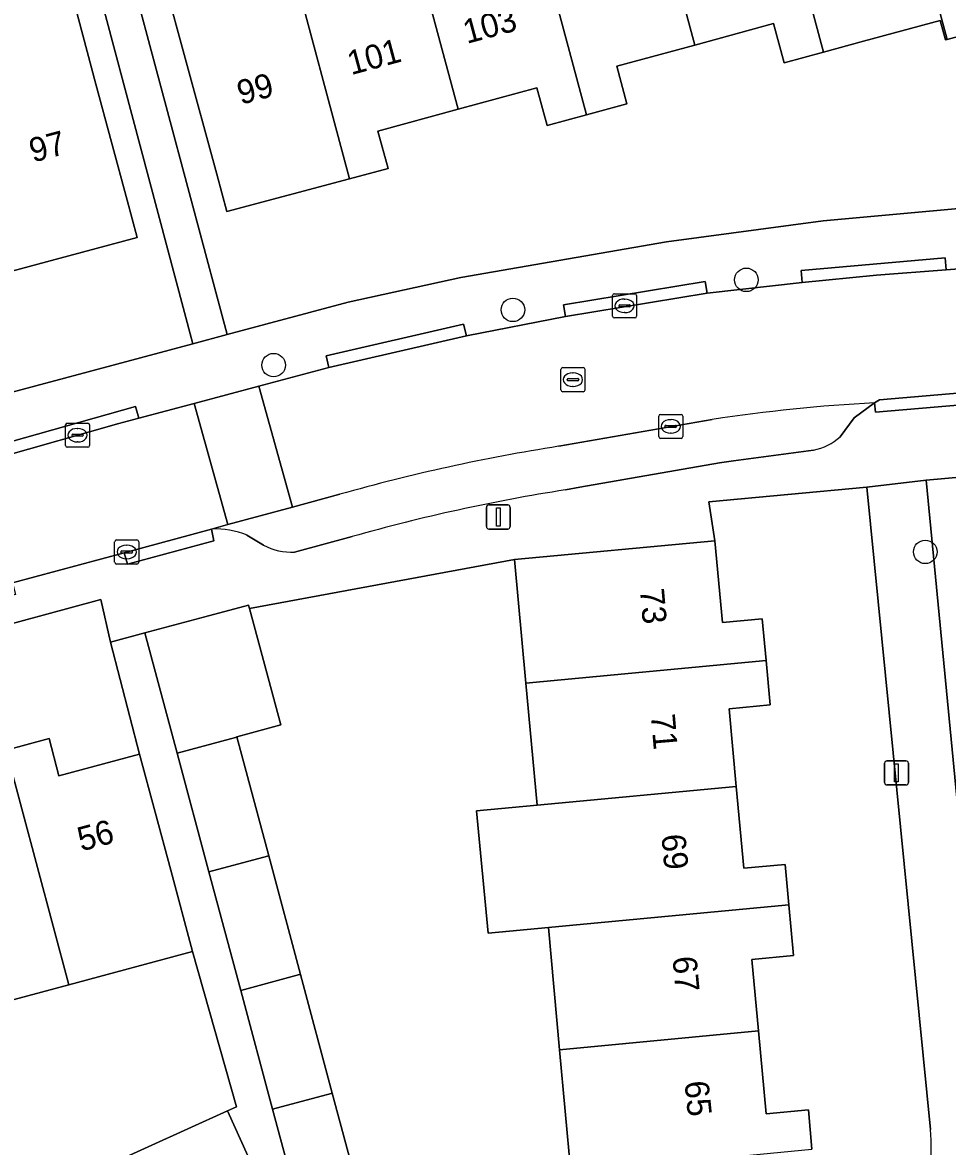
# Model space of a CAD drawing. Extents: x 158472 to 159562, y 388525 to 389606.
# Drawn here: x 159251.62 to 159290.06, y 389355.96 to 389402.66 of the extents above; entities that cross this region are included whole.
import ezdxf

# ---------------------------------------------------------------- set-up
doc = ezdxf.new("R2010")
doc.units = 0
for name, color, linetype in [('IMGEO_Boom', 7, 'Continuous'), ('IMGEO_Erf', 7, 'Continuous'), ('IMGEO_Kolk', 7, 'Continuous'), ('IMGEO_Lichtmast', 7, 'Continuous'), ('IMGEO_Muur', 7, 'Continuous'), ('IMGEO_Pand', 7, 'Continuous'), ('IMGEO_Pand_nummerreeks', 7, 'Continuous'), ('IMGEO_Parkeervlak_open', 7, 'Continuous'), ('IMGEO_Rijbaan_lokaal_open', 7, 'Continuous'), ('IMGEO_Rioolput', 7, 'Continuous'), ('IMGEO_Voetpad_open', 7, 'Continuous')]:
    doc.layers.add(name, color=color, linetype=linetype)

msp = doc.modelspace()

# ---------------------------------------------------------------- linework, layer by layer
at = {"layer": 'IMGEO_Boom'}
for centre in [(159281.703, 389391.964), (159272.001, 389390.717), (159262.055, 389388.422), (159289.138, 389380.663)]:
    msp.add_circle(centre, 0.489, dxfattribs=at)
at = {"layer": 'IMGEO_Erf'}
for points in [[(159253.264, 389415.321), (159260.127, 389389.691), (159265.161, 389391.037), (159269.836, 389392.06), (159278.389, 389393.541), (159284.894, 389394.418), (159322.873, 389397.858), (159322.314, 389410.583)], [(159216.789, 389402.721), (159211.846, 389401.4), (159206.851, 389400.066), (159202.027, 389398.777), (159197.074, 389397.453), (159192.164, 389396.141), (159187.239, 389394.825), (159186.974, 389394.754), (159182.143, 389393.465), (159181.474, 389395.969), (159180.592, 389395.732), (159189.751, 389361.845), (159192.193, 389360.801), (159196.635, 389366.321), (159200.382, 389370.11), (159204.172, 389372.848), (159207.854, 389375.047), (159211.258, 389376.465), (159217.778, 389378.37), (159258.693, 389389.308), (159252.586, 389412.287)], [(159293.21, 389402.808), (159290.053, 389401.951), (159289.978, 389401.931), (159289.757, 389402.744), (159286.572, 389401.879), (159284.914, 389401.429), (159283.272, 389400.983), (159282.831, 389402.608), (159279.557, 389401.719), (159276.315, 389400.839), (159276.74, 389399.274), (159275.058, 389398.817), (159273.423, 389398.373), (159272.998, 389399.939), (159269.726, 389399.051), (159266.394, 389398.146), (159266.817, 389396.59), (159265.216, 389396.155), (159260.109, 389394.808), (159259.69, 389396.352), (159258.379, 389401.178), (159257.536, 389404.283)], [(159253.761, 389403.493), (159254.673, 389400.1), (159255.97, 389395.271), (159256.386, 389393.721), (159252.976, 389392.804), (159251.18, 389392.321)], [(159289.356, 389356.664), (159286.713, 389383.353), (159280.137, 389382.736), (159280.398, 389381.12), (159280.71, 389377.733), (159282.366, 389377.886), (159282.526, 389376.146), (159282.695, 389374.307), (159280.983, 389374.149), (159281.281, 389370.915), (159281.593, 389367.521), (159283.311, 389367.679), (159283.466, 389365.998), (159283.66, 389363.89), (159281.932, 389363.731), (159282.206, 389360.761), (159282.523, 389357.317), (159284.282, 389357.479), (159284.431, 389355.853)], [(159270.494, 389369.899), (159273.007, 389370.136), (159272.539, 389375.214), (159272.066, 389380.353), (159261.057, 389378.306), (159262.351, 389373.474), (159260.527, 389372.985), (159261.855, 389368.029), (159263.174, 389363.108), (159264.496, 389358.176), (159265.817, 389353.245), (159267.206, 389348.063), (159264.723, 389347.397), (159265.976, 389342.72), (159270.152, 389337.643), (159280.918, 389349.109), (159287.975, 389349.808)], [(159250.943, 389372.425), (159252.722, 389372.903), (159253.135, 389371.365), (159256.488, 389372.265), (159255.281, 389376.911), (159254.877, 389378.68), (159218.045, 389368.681)], [(159274.411, 389354.885), (159273.942, 389359.976), (159273.475, 389365.055), (159270.972, 389364.819), (159270.494, 389369.899)]]:
    msp.add_lwpolyline(points, dxfattribs=at)
msp.add_lwpolyline([(159250.544, 389353.101), (159255.19, 389355.201), (159260.138, 389357.438), (159260.51, 389357.606), (159258.692, 389364.061), (159253.548, 389362.679), (159248.625, 389361.356), (159243.702, 389360.033), (159244.393, 389357.453), (159239.469, 389356.135), (159238.779, 389358.711), (159233.856, 389357.388), (159228.933, 389356.065), (159224.01, 389354.743), (159218.991, 389353.394), (159222.378, 389340.368), (159227.272, 389342.581), (159231.907, 389344.676), (159236.578, 389346.787), (159241.231, 389348.891), (159245.893, 389350.998)], close=True, dxfattribs=at)
msp.add_arc((159276.304, 389355.726), 13.086, 333.1121, 4.1106, dxfattribs=at)
at = {"layer": 'IMGEO_Kolk'}
for p, q in [((159276.142, 389390.459), (159276.142, 389391.311)), ((159276.217, 389391.385), (159277.069, 389391.385)), ((159277.143, 389391.311), (159277.143, 389390.459)), ((159276.401, 389390.879), (159276.401, 389390.891)), ((159276.839, 389390.842), (159276.441, 389390.842)), ((159276.444, 389390.928), (159276.842, 389390.928)), ((159276.63, 389391.165), (159276.655, 389391.165)), ((159276.885, 389390.891), (159276.885, 389390.879)), ((159277.069, 389390.385), (159276.217, 389390.385)), ((159276.653, 389390.605), (159276.628, 389390.605)), ((159278.063, 389385.45), (159278.063, 389386.302)), ((159278.138, 389386.376), (159278.99, 389386.376)), ((159279.064, 389386.302), (159279.064, 389385.45)), ((159253.407, 389385.085), (159253.407, 389385.937)), ((159253.482, 389386.011), (159254.334, 389386.011)), ((159253.895, 389385.791), (159253.92, 389385.791)), ((159254.408, 389385.937), (159254.408, 389385.085)), ((159278.322, 389385.87), (159278.322, 389385.882)), ((159278.76, 389385.833), (159278.362, 389385.833)), ((159278.365, 389385.919), (159278.763, 389385.919)), ((159278.551, 389386.156), (159278.576, 389386.156)), ((159278.806, 389385.882), (159278.806, 389385.87)), ((159253.666, 389385.505), (159253.666, 389385.517)), ((159254.104, 389385.468), (159253.706, 389385.468)), ((159253.709, 389385.554), (159254.107, 389385.554)), ((159254.15, 389385.517), (159254.15, 389385.505)), ((159278.99, 389385.376), (159278.138, 389385.376)), ((159278.574, 389385.596), (159278.549, 389385.596)), ((159254.334, 389385.011), (159253.482, 389385.011)), ((159253.918, 389385.231), (159253.893, 389385.231)), ((159255.45, 389380.233), (159255.45, 389381.085)), ((159255.525, 389381.159), (159256.377, 389381.159)), ((159256.451, 389381.085), (159256.451, 389380.233)), ((159255.709, 389380.653), (159255.709, 389380.665)), ((159256.147, 389380.616), (159255.749, 389380.616)), ((159255.752, 389380.702), (159256.15, 389380.702)), ((159255.938, 389380.939), (159255.963, 389380.939)), ((159256.193, 389380.665), (159256.193, 389380.653)), ((159256.377, 389380.159), (159255.525, 389380.159)), ((159255.961, 389380.379), (159255.936, 389380.379))]:
    msp.add_line(p, q, dxfattribs=at)
for points in [[(159276.142, 389390.459), (159276.142, 389391.311)], [(159276.217, 389391.385), (159277.069, 389391.385)], [(159277.143, 389391.311), (159277.143, 389390.459)], [(159277.069, 389390.385), (159276.217, 389390.385)], [(159278.063, 389385.45), (159278.063, 389386.302)], [(159278.138, 389386.376), (159278.99, 389386.376)], [(159279.064, 389386.302), (159279.064, 389385.45)], [(159253.407, 389385.085), (159253.407, 389385.937)], [(159253.482, 389386.011), (159254.334, 389386.011)], [(159254.408, 389385.937), (159254.408, 389385.085)], [(159278.99, 389385.376), (159278.138, 389385.376)], [(159254.334, 389385.011), (159253.482, 389385.011)], [(159255.45, 389380.233), (159255.45, 389381.085)], [(159255.525, 389381.159), (159256.377, 389381.159)], [(159256.451, 389381.085), (159256.451, 389380.233)], [(159256.377, 389380.159), (159255.525, 389380.159)]]:
    msp.add_lwpolyline(points, dxfattribs=at)
for centre, radius, start, end in [((159276.219, 389391.309), 0.0765, 91.552, 178.448), ((159276.219, 389391.309), 0.0765, 91.552, 178.448), ((159277.067, 389391.309), 0.0765, 1.552, 88.448), ((159277.067, 389391.309), 0.0765, 1.552, 88.448), ((159276.441, 389390.888), 0.0403, 85.8775, 175.7526), ((159276.438, 389390.878), 0.0366, 178.938, 274.7102), ((159276.842, 389390.885), 0.043, 264.8664, 352.4533), ((159276.846, 389390.89), 0.0386, 1.7309, 96.639), ((159276.219, 389390.461), 0.0765, 181.552, 268.448), ((159276.219, 389390.461), 0.0765, 181.552, 268.448), ((159277.067, 389390.461), 0.0765, 271.552, 358.448), ((159277.067, 389390.461), 0.0765, 271.552, 358.448), ((159278.14, 389386.3), 0.0765, 91.552, 178.448), ((159278.14, 389386.3), 0.0765, 91.552, 178.448), ((159278.988, 389386.3), 0.0765, 1.552, 88.448), ((159278.988, 389386.3), 0.0765, 1.552, 88.448), ((159253.484, 389385.935), 0.0765, 91.552, 178.448), ((159253.484, 389385.935), 0.0765, 91.552, 178.448), ((159254.332, 389385.935), 0.0765, 1.552, 88.448), ((159254.332, 389385.935), 0.0765, 1.552, 88.448), ((159278.362, 389385.879), 0.0403, 85.8775, 175.7526), ((159278.359, 389385.869), 0.0366, 178.938, 274.7102), ((159278.763, 389385.876), 0.043, 264.8664, 352.4533), ((159278.767, 389385.881), 0.0386, 1.7309, 96.639), ((159253.706, 389385.514), 0.0403, 85.8775, 175.7526), ((159253.703, 389385.504), 0.0366, 178.938, 274.7102), ((159254.107, 389385.511), 0.043, 264.8664, 352.4533), ((159254.111, 389385.516), 0.0386, 1.7309, 96.639), ((159278.14, 389385.452), 0.0765, 181.552, 268.448), ((159278.14, 389385.452), 0.0765, 181.552, 268.448), ((159278.988, 389385.452), 0.0765, 271.552, 358.448), ((159278.988, 389385.452), 0.0765, 271.552, 358.448), ((159253.484, 389385.087), 0.0765, 181.552, 268.448), ((159253.484, 389385.087), 0.0765, 181.552, 268.448), ((159254.332, 389385.087), 0.0765, 271.552, 358.448), ((159254.332, 389385.087), 0.0765, 271.552, 358.448), ((159255.527, 389381.083), 0.0765, 91.552, 178.448), ((159255.527, 389381.083), 0.0765, 91.552, 178.448), ((159256.375, 389381.083), 0.0765, 1.552, 88.448), ((159256.375, 389381.083), 0.0765, 1.552, 88.448), ((159255.749, 389380.662), 0.0403, 85.8775, 175.7526), ((159255.746, 389380.652), 0.0366, 178.938, 274.7102), ((159256.15, 389380.659), 0.043, 264.8664, 352.4533), ((159256.154, 389380.664), 0.0386, 1.7309, 96.639), ((159255.527, 389380.235), 0.0765, 181.552, 268.448), ((159255.527, 389380.235), 0.0765, 181.552, 268.448), ((159256.375, 389380.235), 0.0765, 271.552, 358.448), ((159256.375, 389380.235), 0.0765, 271.552, 358.448)]:
    msp.add_arc(centre, radius, start, end, dxfattribs=at)
for centre, major_axis, ratio, start_param, end_param in [((159276.629, 389390.885), (-0.387, 0.002), 0.722429, 4.712389, 7.853982), ((159276.654, 389390.885), (-0.39, 0.002), 0.717154, 1.570796, 4.712389), ((159253.894, 389385.511), (-0.387, 0.002), 0.722429, 4.712389, 7.853982), ((159253.919, 389385.511), (-0.39, 0.002), 0.717154, 1.570796, 4.712389), ((159278.55, 389385.876), (-0.387, 0.002), 0.722429, 4.712389, 7.853982), ((159278.575, 389385.876), (-0.39, 0.002), 0.717154, 1.570796, 4.712389), ((159255.937, 389380.659), (-0.387, 0.002), 0.722429, 4.712389, 7.853982), ((159255.962, 389380.659), (-0.39, 0.002), 0.717154, 1.570796, 4.712389)]:
    msp.add_ellipse(centre, major_axis=major_axis, ratio=ratio, start_param=start_param, end_param=end_param, dxfattribs=at)
at = {"layer": 'IMGEO_Lichtmast'}
for p, q in [((159270.898, 389381.713), (159270.898, 389382.513)), ((159270.898, 389382.513), (159270.898, 389381.713)), ((159270.998, 389382.613), (159271.788, 389382.613)), ((159271.788, 389382.613), (159270.998, 389382.613)), ((159271.888, 389382.513), (159271.888, 389381.713)), ((159271.888, 389381.713), (159271.888, 389382.513)), ((159271.788, 389381.613), (159270.998, 389381.613)), ((159270.998, 389381.613), (159271.788, 389381.613)), ((159287.447, 389371.08), (159287.447, 389371.88)), ((159287.447, 389371.88), (159287.447, 389371.08)), ((159287.547, 389371.98), (159288.337, 389371.98)), ((159288.337, 389371.98), (159287.547, 389371.98)), ((159288.437, 389371.88), (159288.437, 389371.08)), ((159288.437, 389371.08), (159288.437, 389371.88)), ((159288.337, 389370.98), (159287.547, 389370.98)), ((159287.547, 389370.98), (159288.337, 389370.98))]:
    msp.add_line(p, q, dxfattribs=at)
for points in [[(159271.318, 389382.488), (159271.468, 389382.488), (159271.468, 389381.738), (159271.318, 389381.738), (159271.318, 389382.488)], [(159287.867, 389371.855), (159288.017, 389371.855), (159288.017, 389371.105), (159287.867, 389371.105), (159287.867, 389371.855)]]:
    msp.add_lwpolyline(points, dxfattribs=at)
for centre, start, end in [((159270.998, 389382.513), 90, 180), ((159270.998, 389382.513), 90, 180), ((159271.788, 389382.513), 0, 90), ((159271.788, 389382.513), 360, 90), ((159270.998, 389381.713), 180, 270), ((159270.998, 389381.713), 180, 270), ((159271.788, 389381.713), 270, 0), ((159271.788, 389381.713), 270, 0), ((159287.547, 389371.88), 90, 180), ((159287.547, 389371.88), 90, 180), ((159288.337, 389371.88), 0, 90), ((159288.337, 389371.88), 360, 90), ((159287.547, 389371.08), 180, 270), ((159287.547, 389371.08), 180, 270), ((159288.337, 389371.08), 270, 0), ((159288.337, 389371.08), 270, 0)]:
    msp.add_arc(centre, 0.1, start, end, dxfattribs=at)
at = {"layer": 'IMGEO_Muur'}
msp.add_lwpolyline([(159261.057, 389378.306), (159272.066, 389380.353)], dxfattribs=at)
at = {"layer": 'IMGEO_Pand'}
for points in [[(159282.278, 389411.251), (159281.457, 389414.31), (159276.782, 389413.055), (159277.606, 389409.983), (159277.357, 389409.915), (159279.557, 389401.719), (159282.831, 389402.608), (159283.272, 389400.983), (159284.914, 389401.429)], [(159287.88, 389410.046), (159287.783, 389410.02), (159287.094, 389412.559), (159282.278, 389411.251), (159284.914, 389401.429), (159286.572, 389401.879), (159289.757, 389402.744), (159289.978, 389401.931), (159290.053, 389401.951)], [(159290.053, 389401.951), (159293.21, 389402.808), (159293.624, 389401.282), (159295.358, 389401.753), (159292.81, 389411.385), (159287.88, 389410.046)], [(159267.518, 389407.244), (159266.806, 389409.885), (159261.888, 389408.559), (159261.957, 389408.302), (159262.599, 389405.908), (159262.7, 389405.532), (159265.216, 389396.155), (159266.817, 389396.59), (159266.394, 389398.146), (159269.726, 389399.051)], [(159272.438, 389408.579), (159275.058, 389398.817), (159276.74, 389399.274), (159276.315, 389400.839), (159279.557, 389401.719), (159277.357, 389409.915)], [(159261.957, 389408.302), (159256.819, 389406.924), (159257.473, 389404.516), (159257.536, 389404.283), (159258.379, 389401.178), (159259.69, 389396.352), (159260.109, 389394.808), (159265.216, 389396.155), (159262.7, 389405.532), (159262.599, 389405.908)], [(159267.518, 389407.244), (159269.726, 389399.051), (159272.998, 389399.939), (159273.423, 389398.373), (159275.058, 389398.817), (159272.438, 389408.579)], [(159248.607, 389402.108), (159251.18, 389392.321), (159252.976, 389392.804), (159256.386, 389393.721), (159255.97, 389395.271), (159254.673, 389400.1), (159253.761, 389403.493), (159253.065, 389406.084), (159247.911, 389404.698)], [(159272.539, 389375.214), (159282.526, 389376.146), (159282.366, 389377.886), (159280.71, 389377.733), (159280.398, 389381.12), (159272.066, 389380.353)], [(159260.527, 389372.985), (159262.351, 389373.474), (159261.057, 389378.306), (159261.019, 389378.448), (159259.194, 389377.959), (159256.71, 389377.294), (159258.048, 389372.301), (159260.475, 389372.95)], [(159281.281, 389370.915), (159280.983, 389374.149), (159282.695, 389374.307), (159282.526, 389376.146), (159272.539, 389375.214), (159273.007, 389370.136)], [(159253.548, 389362.679), (159258.692, 389364.061), (159257.785, 389367.437), (159256.488, 389372.265), (159253.135, 389371.365), (159252.722, 389372.903), (159250.943, 389372.425)], [(159260.527, 389372.985), (159260.475, 389372.95), (159258.048, 389372.301), (159259.37, 389367.368), (159261.803, 389368.019), (159261.855, 389368.029)], [(159246.421, 389369.598), (159248.625, 389361.356), (159253.548, 389362.679), (159250.943, 389372.425), (159249.298, 389371.983), (159249.702, 389370.48)], [(159281.281, 389370.915), (159273.007, 389370.136), (159270.494, 389369.899), (159270.972, 389364.819), (159273.475, 389365.055), (159273.912, 389365.096), (159283.466, 389365.998), (159283.311, 389367.679), (159281.593, 389367.521)], [(159259.37, 389367.368), (159260.69, 389362.446), (159263.127, 389363.099), (159263.174, 389363.108), (159261.855, 389368.029), (159261.803, 389368.019)], [(159281.932, 389363.731), (159283.66, 389363.89), (159283.466, 389365.998), (159273.912, 389365.096), (159273.475, 389365.055), (159273.942, 389359.976), (159282.206, 389360.761)], [(159260.69, 389362.446), (159262.012, 389357.512), (159264.455, 389358.168), (159264.496, 389358.176), (159263.174, 389363.108), (159263.127, 389363.099)], [(159274.411, 389354.885), (159284.431, 389355.853), (159284.282, 389357.479), (159282.523, 389357.317), (159282.206, 389360.761), (159273.942, 389359.976)], [(159265.817, 389353.245), (159264.496, 389358.176), (159264.455, 389358.168), (159262.012, 389357.512), (159263.334, 389352.58), (159265.782, 389353.238)], [(159256.311, 389352.731), (159261.255, 389354.96), (159260.138, 389357.438), (159255.19, 389355.201), (159256.262, 389352.838)]]:
    msp.add_lwpolyline(points, close=True, dxfattribs=at)
at = {"layer": 'IMGEO_Parkeervlak_open'}
for points in [[(159285.601, 389385.447), (159286.183, 389386.235), (159287.034, 389386.857)], [(159280.288, 389386.167), (159273.903, 389385.05)], [(159274.188, 389383.24), (159274.777, 389383.348), (159280.587, 389384.36), (159281.175, 389384.452), (159284.499, 389384.888)], [(159264.812, 389383.056), (159262.844, 389382.523), (159260.16, 389381.797), (159259.48, 389381.613)], [(159260.95, 389381.362), (159261.641, 389380.944)], [(159262.927, 389380.648), (159265.323, 389381.297)]]:
    msp.add_lwpolyline(points, dxfattribs=at)
for centre, radius, start, end in [((159290.932, 389315.428), 71.535, 93.12335, 98.55678), ((159284.008, 389387.222), 2.386, 281.8867, 311.907), ((159286.012, 389308.121), 77.876, 98.94544, 105.79701), ((159285.979, 389308.249), 75.913, 98.93548, 105.78933), ((159259.603, 389377.901), 3.714, 68.7276, 91.893), ((159262.841, 389383.217), 2.571, 242.1651, 271.9108)]:
    msp.add_arc(centre, radius, start, end, dxfattribs=at)
at = {"layer": 'IMGEO_Rijbaan_lokaal_open'}
for points in [[(159311.088, 389388.83), (159310.599, 389394.172), (159310.161, 389394.133), (159304.175, 389393.602), (159300.026, 389393.234), (159294.081, 389392.706), (159292.875, 389392.599), (159290.012, 389392.378), (159287.109, 389392.154), (159284.027, 389391.856), (159280.081, 389391.407), (159274.189, 389390.441), (159270.067, 389389.644), (159264.355, 389388.319), (159261.439, 389387.545), (159262.844, 389382.523), (159264.812, 389383.056)], [(159287.034, 389386.857), (159287.243, 389386.975), (159296.128, 389387.736), (159297.477, 389387.851)], [(159251.21, 389379.375), (159255.85, 389380.63), (159259.48, 389381.613), (159260.16, 389381.797), (159258.752, 389386.832), (159256.454, 389386.222), (159255.628, 389386.003), (159250.642, 389384.581)], [(159273.903, 389385.05), (159280.288, 389386.167)], [(159293.703, 389380.454), (159293.697, 389380.516), (159293.359, 389384.011), (159289.182, 389383.649), (159291.753, 389356.958)]]:
    msp.add_lwpolyline(points, dxfattribs=at)
msp.add_lwpolyline([(159261.439, 389387.545), (159258.752, 389386.832), (159260.16, 389381.797), (159262.844, 389382.523)], close=True, dxfattribs=at)
for centre, radius, start, end in [((159290.932, 389315.428), 71.535, 93.12335, 98.55678), ((159286.012, 389308.121), 77.876, 98.94544, 105.79701)]:
    msp.add_arc(centre, radius, start, end, dxfattribs=at)
at = {"layer": 'IMGEO_Rioolput'}
for p, q in [((159273.996, 389387.392), (159273.996, 389388.244)), ((159274.071, 389388.318), (159274.923, 389388.318)), ((159274.484, 389388.098), (159274.509, 389388.098)), ((159274.997, 389388.244), (159274.997, 389387.392)), ((159274.255, 389387.812), (159274.255, 389387.824)), ((159274.693, 389387.775), (159274.295, 389387.775)), ((159274.298, 389387.861), (159274.696, 389387.861)), ((159274.739, 389387.824), (159274.739, 389387.812)), ((159274.923, 389387.318), (159274.071, 389387.318)), ((159274.507, 389387.538), (159274.482, 389387.538))]:
    msp.add_line(p, q, dxfattribs=at)
for points in [[(159273.996, 389387.392), (159273.996, 389388.244)], [(159274.071, 389388.318), (159274.923, 389388.318)], [(159274.997, 389388.244), (159274.997, 389387.392)], [(159274.923, 389387.318), (159274.071, 389387.318)]]:
    msp.add_lwpolyline(points, dxfattribs=at)
for centre, radius, start, end in [((159274.073, 389388.242), 0.0765, 91.552, 178.448), ((159274.073, 389388.242), 0.0765, 91.552, 178.448), ((159274.921, 389388.242), 0.0765, 1.552, 88.448), ((159274.921, 389388.242), 0.0765, 1.552, 88.448), ((159274.295, 389387.821), 0.0403, 85.8775, 175.7526), ((159274.292, 389387.811), 0.0366, 178.938, 274.7102), ((159274.696, 389387.818), 0.043, 264.8664, 352.4533), ((159274.7, 389387.823), 0.0386, 1.7309, 96.639), ((159274.073, 389387.394), 0.0765, 181.552, 268.448), ((159274.073, 389387.394), 0.0765, 181.552, 268.448), ((159274.921, 389387.394), 0.0765, 271.552, 358.448), ((159274.921, 389387.394), 0.0765, 271.552, 358.448)]:
    msp.add_arc(centre, radius, start, end, dxfattribs=at)
for centre, major_axis, ratio, start_param, end_param in [((159274.483, 389387.818), (-0.387, 0.002), 0.722429, 4.712389, 7.853982), ((159274.508, 389387.818), (-0.39, 0.002), 0.717154, 1.570796, 4.712389)]:
    msp.add_ellipse(centre, major_axis=major_axis, ratio=ratio, start_param=start_param, end_param=end_param, dxfattribs=at)
at = {"layer": 'IMGEO_Voetpad_open'}
for points in [[(159252.586, 389412.287), (159258.693, 389389.308), (159260.127, 389389.691), (159253.264, 389415.321)], [(159336.366, 389399.175), (159324.447, 389398.001), (159323.933, 389397.954), (159322.873, 389397.858), (159284.894, 389394.418), (159278.389, 389393.541), (159269.836, 389392.06), (159265.161, 389391.037), (159260.127, 389389.691), (159258.693, 389389.308), (159217.778, 389378.37), (159211.258, 389376.465)], [(159250.51, 389385.063), (159256.322, 389386.704), (159256.454, 389386.222), (159258.752, 389386.832), (159261.439, 389387.545), (159264.355, 389388.319), (159264.238, 389388.804), (159269.95, 389390.129), (159270.067, 389389.644), (159274.189, 389390.441), (159274.103, 389390.933), (159279.995, 389391.899), (159280.081, 389391.407), (159284.027, 389391.856), (159283.979, 389392.353), (159289.964, 389392.875), (159290.012, 389392.378), (159292.875, 389392.599)], [(159215.152, 389367.684), (159218.045, 389368.681), (159254.877, 389378.68), (159255.281, 389376.911), (159256.71, 389377.294), (159259.194, 389377.959), (159261.019, 389378.448), (159261.057, 389378.306), (159272.066, 389380.353), (159280.398, 389381.12), (159280.137, 389382.736), (159286.713, 389383.353), (159289.182, 389383.649), (159293.359, 389384.011), (159293.697, 389380.516), (159293.703, 389380.454), (159296.127, 389380.688), (159311.016, 389381.954), (159321.432, 389382.839), (159324.046, 389383.061), (159325.239, 389383.163), (159324.853, 389388.641), (159332.163, 389389.227)], [(159297.477, 389387.851), (159296.128, 389387.736), (159296.175, 389387.239), (159287.071, 389386.462), (159287.034, 389386.857), (159286.183, 389386.235), (159285.601, 389385.447)], [(159284.499, 389384.888), (159281.175, 389384.452), (159280.587, 389384.36), (159274.777, 389383.348), (159274.188, 389383.24)], [(159291.753, 389356.958), (159289.182, 389383.649), (159286.713, 389383.353), (159289.356, 389356.664)], [(159259.48, 389381.613), (159259.565, 389381.118), (159255.978, 389380.148), (159255.85, 389380.63), (159251.21, 389379.375), (159251.336, 389378.892), (159245.397, 389377.287), (159245.271, 389377.77), (159242.146, 389376.933), (159242.272, 389376.45), (159236.465, 389374.893), (159236.339, 389375.376), (159232.417, 389374.325), (159232.543, 389373.842), (159226.76, 389372.285), (159226.634, 389372.768), (159222.265, 389371.554), (159222.396, 389371.072), (159216.684, 389369.477), (159216.553, 389369.959), (159214.814, 389369.444)], [(159261.641, 389380.944), (159260.95, 389381.362)], [(159265.323, 389381.297), (159262.927, 389380.648)], [(159263.334, 389352.58), (159262.012, 389357.512), (159260.69, 389362.446), (159259.37, 389367.368), (159258.048, 389372.301), (159256.71, 389377.294), (159255.281, 389376.911), (159256.488, 389372.265), (159257.785, 389367.437), (159258.692, 389364.061), (159260.51, 389357.606), (159260.138, 389357.438), (159261.255, 389354.96)]]:
    msp.add_lwpolyline(points, dxfattribs=at)
for points in [[(159290.012, 389392.378), (159289.964, 389392.875), (159283.979, 389392.353), (159284.027, 389391.856), (159287.109, 389392.154)], [(159274.189, 389390.441), (159280.081, 389391.407), (159279.995, 389391.899), (159274.103, 389390.933)], [(159270.067, 389389.644), (159269.95, 389390.129), (159264.238, 389388.804), (159264.355, 389388.319)], [(159287.034, 389386.857), (159287.071, 389386.462), (159296.175, 389387.239), (159296.128, 389387.736), (159287.243, 389386.975)], [(159256.454, 389386.222), (159256.322, 389386.704), (159250.51, 389385.063), (159250.642, 389384.581), (159255.628, 389386.003)], [(159259.48, 389381.613), (159255.85, 389380.63), (159255.978, 389380.148), (159259.565, 389381.118)]]:
    msp.add_lwpolyline(points, close=True, dxfattribs=at)
for centre, radius, start, end in [((159284.008, 389387.222), 2.386, 281.8867, 311.907), ((159285.979, 389308.249), 75.913, 98.93548, 105.78933), ((159259.603, 389377.901), 3.714, 68.7276, 91.893), ((159262.841, 389383.217), 2.571, 242.1651, 271.9108), ((159276.304, 389355.726), 13.086, 333.1121, 4.1106)]:
    msp.add_arc(centre, radius, start, end, dxfattribs=at)

# ---------------------------------------------------------------- texts
at = {"layer": 'IMGEO_Pand_nummerreeks'}
for s, rotation, p in [('103', 15.0844, (159270.086, 389401.764)), ('101', 15.086, (159265.278, 389400.467)), ('99', 15.086, (159260.696, 389399.232)), ('97', 14.9739, (159252.057, 389396.832)), ('73', 274.9433, (159277.279, 389379.11)), ('71', 274.9433, (159277.731, 389373.894)), ('56', 15.0565, (159254.061, 389368.215)), ('69', 275.208, (159278.17, 389368.901)), ('67', 275.208, (159278.632, 389363.825)), ('65', 275.9634, (159279.129, 389358.646))]:
    msp.add_text(s, height=1, rotation=rotation, dxfattribs=at).set_placement(p)

doc.saveas('drawing.dxf')
